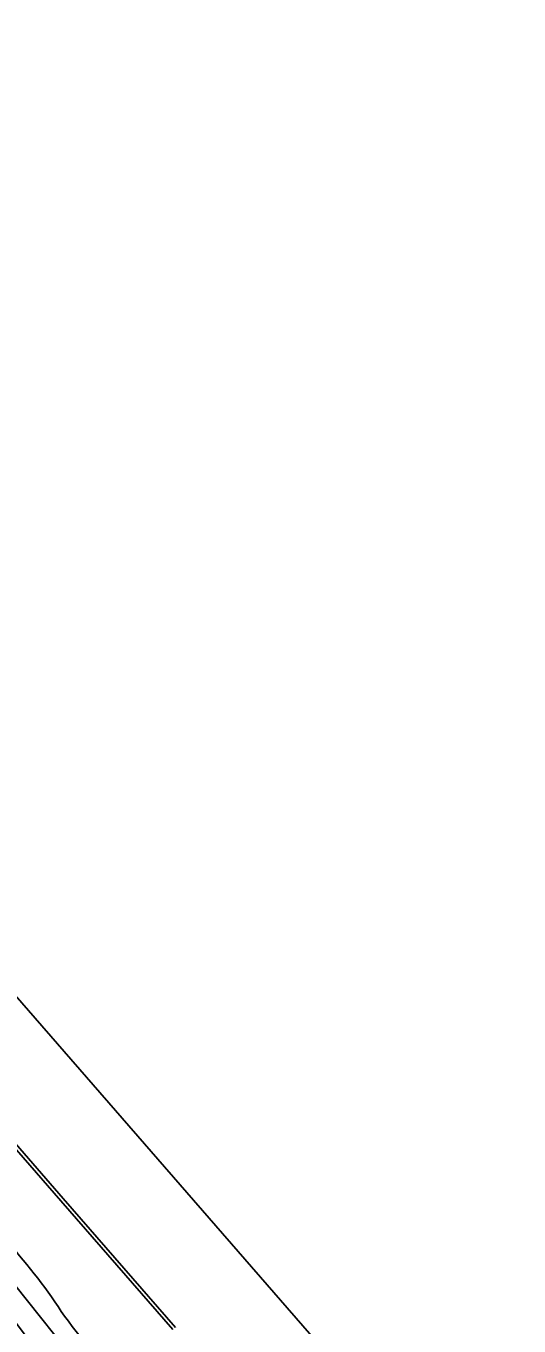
# Model space of a CAD drawing. Extents: x 156661 to 157576, y 383570 to 384425.
# Drawn here: x 157276.2 to 157336, y 383918.8 to 384076.1 of the extents above; entities that cross this region are included whole.
import ezdxf

# ---------------------------------------------------------------- set-up
doc = ezdxf.new("R2010")
doc.units = 0
for name, color, linetype in [('IMGEO_Gemengd_bos', 7, 'Continuous'), ('IMGEO_Houtwal', 7, 'Continuous'), ('IMGEO_Kademuur', 7, 'Continuous'), ('IMGEO_Waterloop', 7, 'Continuous')]:
    doc.layers.add(name, color=color, linetype=linetype)

msp = doc.modelspace()

# ---------------------------------------------------------------- linework, layer by layer
at = {"layer": 'IMGEO_Gemengd_bos'}
for points in [[(157276.36, 383917.34), (157271.02, 383924.41), (157266.36, 383929.5), (157261.69, 383933.87), (157254.75, 383939.38), (157248.49, 383944.82), (157254.94, 383945.91), (157257.03, 383942.79), (157260.3, 383938.88), (157267.04, 383931.67), (157273.07, 383925.95), (157284.6, 383911.52)], [(157307.37, 383885), (157303.47, 383891.7), (157300.02, 383895.94), (157297.8, 383897.29), (157289.36, 383906.54), (157284.6, 383911.52), (157273.07, 383925.95), (157267.04, 383931.67), (157260.3, 383938.88), (157257.03, 383942.79), (157254.94, 383945.91), (157248.49, 383944.82), (157254.75, 383939.38), (157261.69, 383933.87), (157266.36, 383929.5), (157271.02, 383924.41), (157276.36, 383917.34), (157282.3, 383910.19), (157297.68, 383894.11), (157299.46, 383892.07), (157301.69, 383888.84), (157300.48, 383888.07), (157303.25, 383884.02)]]:
    msp.add_lwpolyline(points, dxfattribs=at)
for centre, radius, start, end in [((157219.84, 383880.31), 72.77, 32.9958, 50.7037), ((157379.75, 383994.77), 124, 217.1164, 228.5496)]:
    msp.add_arc(centre, radius, start, end, dxfattribs=at)
at = {"layer": 'IMGEO_Houtwal'}
msp.add_lwpolyline([(157294.01, 383918.32), (157280.42, 383933.92), (157266.71, 383949.64), (157257.55, 383960.15), (157242.85, 383977.23), (157228.93, 383993.27), (157216.39, 384007.55), (157202.66, 384023.32), (157188.88, 384039.06), (157179.22, 384050.12), (157171.11, 384059.37), (157158.6, 384073.63)], dxfattribs=at)
for centre, radius, start, end in [((157219.84, 383880.31), 72.77, 32.9958, 50.7037), ((157379.75, 383994.77), 124, 217.1164, 228.5496)]:
    msp.add_arc(centre, radius, start, end, dxfattribs=at)
at = {"layer": 'IMGEO_Kademuur'}
for points in [[(157158.6, 384073.63), (157171.11, 384059.37), (157179.22, 384050.12), (157188.88, 384039.06), (157202.66, 384023.32), (157216.39, 384007.55), (157228.93, 383993.27), (157242.85, 383977.23), (157257.55, 383960.15), (157266.71, 383949.64), (157280.42, 383933.92), (157294.01, 383918.32)], [(157294.31, 383918.59), (157280.72, 383934.19), (157267.01, 383949.91), (157257.85, 383960.42), (157243.16, 383977.49), (157229.23, 383993.54), (157216.69, 384007.81), (157202.96, 384023.58), (157189.18, 384039.33), (157179.52, 384050.39), (157171.41, 384059.63), (157158.9, 384073.9)]]:
    msp.add_lwpolyline(points, dxfattribs=at)
at = {"layer": 'IMGEO_Waterloop'}
for points in [[(157335.95, 383888.66), (157157.55, 384093.52)], [(157158.9, 384073.9), (157171.41, 384059.63), (157179.52, 384050.39), (157189.18, 384039.33), (157202.96, 384023.58), (157216.69, 384007.81), (157229.23, 383993.54), (157243.16, 383977.49), (157257.85, 383960.42), (157267.01, 383949.91), (157280.72, 383934.19), (157294.31, 383918.59)]]:
    msp.add_lwpolyline(points, dxfattribs=at)

doc.saveas('drawing.dxf')
